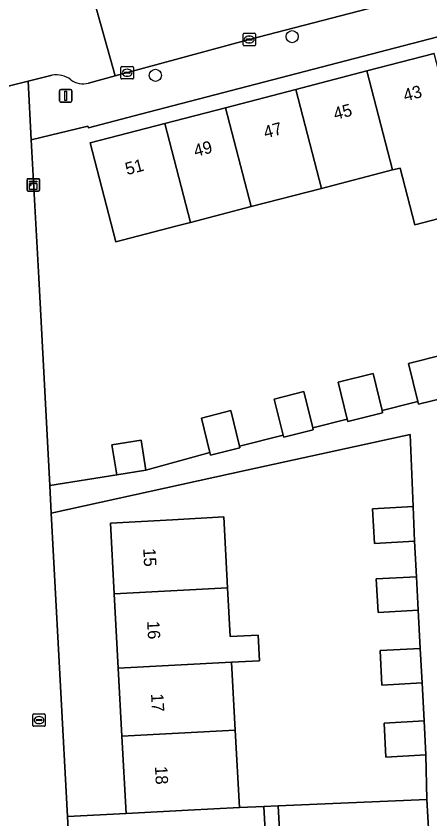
# Model space of a CAD drawing. Extents: x 158086 to 159499, y 382904 to 383981.
# Drawn here: x 158744.8 to 158778.2, y 383552.8 to 383617.5 of the extents above; entities that cross this region are included whole.
import ezdxf

# ---------------------------------------------------------------- set-up
doc = ezdxf.new("R2010")
doc.units = 0
for name, color, linetype in [('IMGEO_Boom', 7, 'Continuous'), ('IMGEO_Brandkraan', 7, 'Continuous'), ('IMGEO_Erf', 7, 'Continuous'), ('IMGEO_Groenvoorziening', 7, 'Continuous'), ('IMGEO_Kast', 7, 'Continuous'), ('IMGEO_Kolk', 7, 'Continuous'), ('IMGEO_Lichtmast', 7, 'Continuous'), ('IMGEO_Pand', 7, 'Continuous'), ('IMGEO_Pand_nummerreeks', 7, 'Continuous'), ('IMGEO_Rijbaan_lokaal_open', 7, 'Continuous'), ('IMGEO_Voetpad_open', 7, 'Continuous')]:
    doc.layers.add(name, color=color, linetype=linetype)

msp = doc.modelspace()

# ---------------------------------------------------------------- linework, layer by layer
at = {"layer": 'IMGEO_Boom'}
for centre in [(158767.061, 383615.866), (158756.033, 383612.744)]:
    msp.add_circle(centre, 0.489, dxfattribs=at)
at = {"layer": 'IMGEO_Brandkraan'}
for p, q in [((158746.147, 383560.315), (158746.147, 383561.167)), ((158746.222, 383561.241), (158747.074, 383561.241)), ((158746.635, 383561.021), (158746.66, 383561.021)), ((158747.148, 383561.167), (158747.148, 383560.315)), ((158747.074, 383560.241), (158746.222, 383560.241)), ((158746.406, 383560.735), (158746.406, 383560.747)), ((158746.844, 383560.698), (158746.446, 383560.698)), ((158746.449, 383560.784), (158746.847, 383560.784)), ((158746.658, 383560.461), (158746.633, 383560.461)), ((158746.89, 383560.747), (158746.89, 383560.735))]:
    msp.add_line(p, q, dxfattribs=at)
for points in [[(158746.147, 383560.315), (158746.147, 383561.167)], [(158746.222, 383561.241), (158747.074, 383561.241)], [(158747.148, 383561.167), (158747.148, 383560.315)], [(158747.074, 383560.241), (158746.222, 383560.241)]]:
    msp.add_lwpolyline(points, dxfattribs=at)
for centre, radius, start, end in [((158746.224, 383561.165), 0.0765, 91.55205, 178.44795), ((158746.224, 383561.165), 0.0765, 91.55205, 178.44795), ((158747.072, 383561.165), 0.0765, 1.55205, 88.44795), ((158747.072, 383561.165), 0.0765, 1.55205, 88.44795), ((158746.224, 383560.317), 0.0765, 181.55205, 268.44795), ((158746.224, 383560.317), 0.0765, 181.55205, 268.44795), ((158746.446, 383560.744), 0.0403, 85.87752, 175.75265), ((158746.443, 383560.734), 0.0366, 178.93798, 274.71019), ((158746.847, 383560.741), 0.043, 264.86636, 352.45326), ((158746.851, 383560.746), 0.0386, 1.73085, 96.63898), ((158747.072, 383560.317), 0.0765, 271.55205, 358.44795), ((158747.072, 383560.317), 0.0765, 271.55205, 358.44795)]:
    msp.add_arc(centre, radius, start, end, dxfattribs=at)
for centre, major_axis, ratio, start_param, end_param in [((158746.634, 383560.741), (-0.387, 0.002), 0.722429, 4.712389, 7.853982), ((158746.659, 383560.741), (-0.39, 0.002), 0.717154, 1.570796, 4.712389)]:
    msp.add_ellipse(centre, major_axis=major_axis, ratio=ratio, start_param=start_param, end_param=end_param, dxfattribs=at)
at = {"layer": 'IMGEO_Erf'}
for points in [[(158803.311, 383622.239), (158754.826, 383609.604), (158750.635, 383608.504), (158750.588, 383608.639), (158746.022, 383607.542), (158746.62, 383596.412), (158747.516, 383579.664), (158752.911, 383580.521), (158752.526, 383582.944), (158754.874, 383583.317), (158755.259, 383580.894), (158760.425, 383582.33), (158759.745, 383585.1), (158762.107, 383585.701), (158762.811, 383582.829), (158766.341, 383583.719), (158765.609, 383586.633), (158768.003, 383587.244), (158768.722, 383584.317), (158771.504, 383585.015), (158770.775, 383587.987), (158773.585, 383588.692), (158774.314, 383585.721), (158776.77, 383586.338), (158777.201, 383586.446), (158776.451, 383589.498), (158779.204, 383590.189)], [(158782.227, 383602.045), (158776.954, 383600.677), (158775.764, 383605.266), (158775.164, 383605.11), (158769.442, 383603.626), (158763.759, 383602.153), (158758.868, 383600.884), (158757.695, 383600.58), (158752.855, 383599.325), (158750.779, 383607.299), (158756.792, 383608.863), (158761.683, 383610.136), (158767.365, 383611.614), (158773.086, 383613.102), (158778.512, 383614.514)]]:
    msp.add_lwpolyline(points, dxfattribs=at)
msp.add_lwpolyline([(158776.927, 383575.164), (158773.694, 383574.99), (158773.543, 383577.79), (158776.812, 383577.966), (158776.573, 383583.77), (158763.521, 383580.916), (158747.635, 383577.443), (158748.945, 383552.956), (158753.675, 383553.209), (158753.339, 383559.45), (158753.044, 383564.922), (158752.721, 383570.918), (158752.413, 383576.636), (158757.406, 383576.905), (158761.55, 383577.128), (158761.858, 383571.409), (158762.07, 383567.472), (158764.319, 383567.593), (158764.43, 383565.534), (158762.181, 383565.413), (158762.475, 383559.941), (158762.812, 383553.7), (158764.778, 383553.782), (158765.949, 383553.83), (158777.933, 383554.328), (158777.855, 383557.931), (158774.622, 383557.756), (158774.474, 383560.505), (158777.707, 383560.679), (158777.542, 383563.743), (158774.309, 383563.569), (158774.159, 383566.342), (158777.392, 383566.516), (158777.226, 383569.598), (158773.993, 383569.424), (158773.848, 383572.127), (158777.081, 383572.301)], close=True, dxfattribs=at)
at = {"layer": 'IMGEO_Groenvoorziening'}
for points in [[(158764.778, 383553.782), (158762.812, 383553.7), (158758.668, 383553.477), (158753.675, 383553.209), (158748.945, 383552.956), (158749.104, 383549.98), (158764.937, 383550.835)], [(158777.933, 383554.328), (158765.949, 383553.83), (158766.107, 383550.898), (158778.084, 383551.545)]]:
    msp.add_lwpolyline(points, close=True, dxfattribs=at)
at = {"layer": 'IMGEO_Kast'}
for p, q in [((158745.684, 383603.485), (158745.684, 383604.326)), ((158745.684, 383604.326), (158745.684, 383603.485)), ((158745.759, 383604.41), (158746.6, 383604.41)), ((158746.6, 383604.41), (158745.759, 383604.41)), ((158746.684, 383604.335), (158746.684, 383603.494)), ((158746.684, 383603.494), (158746.684, 383604.335)), ((158746.609, 383603.41), (158745.768, 383603.41)), ((158745.768, 383603.41), (158746.609, 383603.41))]:
    msp.add_line(p, q, dxfattribs=at)
for points in [[(158745.879, 383604.2), (158746.479, 383604.2), (158746.479, 383604.115), (158745.879, 383604.115), (158745.879, 383604.2)], [(158745.879, 383604.025), (158746.479, 383604.025), (158746.479, 383603.536), (158745.879, 383603.536), (158745.879, 383604.025)]]:
    msp.add_lwpolyline(points, dxfattribs=at)
msp.add_circle((158745.963, 383603.874), 0.0377, dxfattribs=at)
for centre, start, end in [((158745.762, 383604.332), 92.4484, 184.28452), ((158745.762, 383604.332), 92.4484, 184.28452), ((158746.606, 383604.332), 2.4484, 94.28452), ((158746.606, 383604.332), 2.4484, 94.28452), ((158745.762, 383603.488), 182.4484, 274.28452), ((158745.762, 383603.488), 182.4484, 274.28452), ((158746.606, 383603.488), 272.4484, 4.28452), ((158746.606, 383603.488), 272.4484, 4.28452)]:
    msp.add_arc(centre, 0.0779, start, end, dxfattribs=at)
at = {"layer": 'IMGEO_Kolk'}
for p, q in [((158763.104, 383615.209), (158763.104, 383616.061)), ((158763.179, 383616.135), (158764.031, 383616.135)), ((158763.592, 383615.915), (158763.617, 383615.915)), ((158764.105, 383616.061), (158764.105, 383615.209)), ((158763.363, 383615.629), (158763.363, 383615.641)), ((158763.801, 383615.592), (158763.403, 383615.592)), ((158763.406, 383615.678), (158763.804, 383615.678)), ((158763.615, 383615.355), (158763.59, 383615.355)), ((158763.847, 383615.641), (158763.847, 383615.629)), ((158764.031, 383615.135), (158763.179, 383615.135)), ((158753.257, 383612.526), (158753.257, 383613.378)), ((158753.332, 383613.452), (158754.184, 383613.452)), ((158754.258, 383613.378), (158754.258, 383612.526)), ((158753.516, 383612.946), (158753.516, 383612.958)), ((158753.954, 383612.909), (158753.556, 383612.909)), ((158753.559, 383612.995), (158753.957, 383612.995)), ((158753.768, 383612.672), (158753.743, 383612.672)), ((158753.745, 383613.232), (158753.77, 383613.232)), ((158754, 383612.958), (158754, 383612.946)), ((158754.184, 383612.452), (158753.332, 383612.452))]:
    msp.add_line(p, q, dxfattribs=at)
for points in [[(158763.104, 383615.209), (158763.104, 383616.061)], [(158763.179, 383616.135), (158764.031, 383616.135)], [(158764.105, 383616.061), (158764.105, 383615.209)], [(158764.031, 383615.135), (158763.179, 383615.135)], [(158753.257, 383612.526), (158753.257, 383613.378)], [(158753.332, 383613.452), (158754.184, 383613.452)], [(158754.258, 383613.378), (158754.258, 383612.526)], [(158754.184, 383612.452), (158753.332, 383612.452)]]:
    msp.add_lwpolyline(points, dxfattribs=at)
for centre, radius, start, end in [((158763.181, 383616.059), 0.0765, 91.55205, 178.44795), ((158763.181, 383616.059), 0.0765, 91.55205, 178.44795), ((158764.029, 383616.059), 0.0765, 1.55205, 88.44795), ((158764.029, 383616.059), 0.0765, 1.55205, 88.44795), ((158763.403, 383615.638), 0.0403, 85.87752, 175.75265), ((158763.4, 383615.628), 0.0366, 178.93798, 274.71019), ((158763.804, 383615.635), 0.043, 264.86636, 352.45326), ((158763.808, 383615.64), 0.0386, 1.73085, 96.63898), ((158763.181, 383615.211), 0.0765, 181.55205, 268.44795), ((158763.181, 383615.211), 0.0765, 181.55205, 268.44795), ((158764.029, 383615.211), 0.0765, 271.55205, 358.44795), ((158764.029, 383615.211), 0.0765, 271.55205, 358.44795), ((158753.334, 383613.376), 0.0765, 91.55205, 178.44795), ((158753.334, 383613.376), 0.0765, 91.55205, 178.44795), ((158754.182, 383613.376), 0.0765, 1.55205, 88.44795), ((158754.182, 383613.376), 0.0765, 1.55205, 88.44795), ((158753.556, 383612.955), 0.0403, 85.87752, 175.75265), ((158753.553, 383612.945), 0.0366, 178.93798, 274.71019), ((158753.957, 383612.952), 0.043, 264.86636, 352.45326), ((158753.961, 383612.957), 0.0386, 1.73085, 96.63898), ((158753.334, 383612.528), 0.0765, 181.55205, 268.44795), ((158753.334, 383612.528), 0.0765, 181.55205, 268.44795), ((158754.182, 383612.528), 0.0765, 271.55205, 358.44795), ((158754.182, 383612.528), 0.0765, 271.55205, 358.44795)]:
    msp.add_arc(centre, radius, start, end, dxfattribs=at)
for centre, major_axis, ratio, start_param, end_param in [((158763.591, 383615.635), (-0.387, 0.002), 0.722429, 4.712389, 7.853982), ((158763.616, 383615.635), (-0.39, 0.002), 0.717154, 1.570796, 4.712389), ((158753.744, 383612.952), (-0.387, 0.002), 0.722429, 4.712389, 7.853982), ((158753.769, 383612.952), (-0.39, 0.002), 0.717154, 1.570796, 4.712389)]:
    msp.add_ellipse(centre, major_axis=major_axis, ratio=ratio, start_param=start_param, end_param=end_param, dxfattribs=at)
at = {"layer": 'IMGEO_Lichtmast'}
for p, q in [((158748.299, 383610.693), (158748.299, 383611.493)), ((158748.299, 383611.493), (158748.299, 383610.693)), ((158748.399, 383611.593), (158749.189, 383611.593)), ((158749.189, 383611.593), (158748.399, 383611.593)), ((158749.289, 383611.493), (158749.289, 383610.693)), ((158749.289, 383610.693), (158749.289, 383611.493)), ((158749.189, 383610.593), (158748.399, 383610.593)), ((158748.399, 383610.593), (158749.189, 383610.593))]:
    msp.add_line(p, q, dxfattribs=at)
msp.add_lwpolyline([(158748.719, 383611.468), (158748.869, 383611.468), (158748.869, 383610.718), (158748.719, 383610.718), (158748.719, 383611.468)], dxfattribs=at)
for centre, start, end in [((158748.399, 383611.493), 90, 180), ((158748.399, 383611.493), 90, 180), ((158749.189, 383611.493), 0, 90), ((158749.189, 383611.493), 360, 90), ((158748.399, 383610.693), 180, 270), ((158748.399, 383610.693), 180, 270), ((158749.189, 383610.693), 270, 0), ((158749.189, 383610.693), 270, 0)]:
    msp.add_arc(centre, 0.1, start, end, dxfattribs=at)
at = {"layer": 'IMGEO_Pand'}
for points in [[(158778.512, 383614.514), (158773.086, 383613.102), (158775.164, 383605.11), (158775.764, 383605.266), (158776.954, 383600.677), (158782.227, 383602.045), (158781.037, 383606.633), (158780.592, 383606.518)], [(158775.164, 383605.11), (158773.086, 383613.102), (158767.365, 383611.614), (158769.442, 383603.626)], [(158769.442, 383603.626), (158767.365, 383611.614), (158761.683, 383610.136), (158763.759, 383602.153)], [(158758.868, 383600.884), (158763.759, 383602.153), (158761.683, 383610.136), (158756.792, 383608.863)], [(158758.868, 383600.884), (158756.792, 383608.863), (158750.779, 383607.299), (158752.855, 383599.325), (158757.695, 383600.58)], [(158779.204, 383590.189), (158776.451, 383589.498), (158777.201, 383586.446), (158777.254, 383586.23), (158780.01, 383586.906), (158779.953, 383587.137)], [(158773.585, 383588.692), (158770.775, 383587.987), (158771.504, 383585.015), (158771.549, 383584.829), (158774.363, 383585.52), (158774.314, 383585.721)], [(158768.003, 383587.244), (158765.609, 383586.633), (158766.341, 383583.719), (158766.38, 383583.56), (158768.764, 383584.145), (158768.722, 383584.317)], [(158762.107, 383585.701), (158759.745, 383585.1), (158760.425, 383582.33), (158760.479, 383582.111), (158762.845, 383582.692), (158762.811, 383582.829)], [(158752.911, 383580.521), (158755.259, 383580.894), (158754.874, 383583.317), (158752.526, 383582.944)], [(158776.812, 383577.966), (158773.543, 383577.79), (158773.694, 383574.99), (158776.927, 383575.164)], [(158761.858, 383571.409), (158761.55, 383577.128), (158757.406, 383576.905), (158752.413, 383576.636), (158752.721, 383570.918)], [(158777.081, 383572.301), (158773.848, 383572.127), (158773.993, 383569.424), (158777.226, 383569.598)], [(158761.858, 383571.409), (158752.721, 383570.918), (158753.044, 383564.922), (158762.181, 383565.413), (158764.43, 383565.534), (158764.319, 383567.593), (158762.07, 383567.472)], [(158777.392, 383566.516), (158774.159, 383566.342), (158774.309, 383563.569), (158777.542, 383563.743)], [(158762.181, 383565.413), (158753.044, 383564.922), (158753.339, 383559.45), (158762.475, 383559.941)], [(158777.707, 383560.679), (158774.474, 383560.505), (158774.622, 383557.756), (158777.855, 383557.931)], [(158753.339, 383559.45), (158753.675, 383553.209), (158758.668, 383553.477), (158762.812, 383553.7), (158762.475, 383559.941)]]:
    msp.add_lwpolyline(points, close=True, dxfattribs=at)
at = {"layer": 'IMGEO_Rijbaan_lokaal_open'}
msp.add_lwpolyline([(158791.495, 383622.885), (158797.452, 383624.429), (158800.588, 383625.285), (158801.128, 383625.412), (158799.848, 383631.237), (158796.127, 383630.28), (158789.909, 383628.636), (158779.888, 383626.024), (158761.642, 383621.229), (158754.87, 383619.437), (158751.921, 383618.666), (158751.173, 383618.471), (158752.777, 383612.704), (158754.775, 383613.245), (158763.605, 383615.636)], close=True, dxfattribs=at)
for points in [[(158750.625, 383612.119), (158752.777, 383612.704), (158751.173, 383618.471)], [(158741.864, 383611.301), (158745.768, 383612.271), (158747.707, 383612.753)]]:
    msp.add_lwpolyline(points, dxfattribs=at)
for centre, radius, start, end in [((158748.034, 383610.798), 1.982, 53.62157, 99.51099), ((158750.19, 383613.658), 1.599, 232.21668, 285.78708)]:
    msp.add_arc(centre, radius, start, end, dxfattribs=at)
at = {"layer": 'IMGEO_Voetpad_open'}
for points in [[(158803.715, 383626.062), (158801.128, 383625.412), (158800.588, 383625.285), (158797.452, 383624.429), (158791.495, 383622.885), (158763.605, 383615.636), (158754.775, 383613.245), (158752.777, 383612.704), (158750.625, 383612.119)], [(158747.707, 383612.753), (158745.768, 383612.271), (158746.022, 383607.542), (158750.588, 383608.639), (158750.635, 383608.504), (158754.826, 383609.604), (158803.311, 383622.239)], [(158749.185, 383548.475), (158749.104, 383549.98), (158748.945, 383552.956), (158747.635, 383577.443), (158747.516, 383579.664), (158746.62, 383596.412), (158746.022, 383607.542), (158745.768, 383612.271), (158741.864, 383611.301)], [(158780.01, 383586.906), (158777.254, 383586.23), (158777.201, 383586.446), (158776.77, 383586.338), (158774.314, 383585.721), (158774.363, 383585.52), (158771.549, 383584.829), (158771.504, 383585.015), (158768.722, 383584.317), (158768.764, 383584.145), (158766.38, 383583.56), (158766.341, 383583.719), (158762.811, 383582.829), (158762.845, 383582.692), (158760.479, 383582.111), (158760.425, 383582.33), (158755.259, 383580.894), (158752.911, 383580.521), (158747.516, 383579.664), (158747.635, 383577.443), (158763.521, 383580.916), (158776.573, 383583.77), (158776.812, 383577.966), (158776.927, 383575.164), (158777.081, 383572.301), (158777.226, 383569.598), (158777.392, 383566.516), (158777.542, 383563.743), (158777.707, 383560.679), (158777.855, 383557.931), (158777.933, 383554.328), (158778.084, 383551.545)], [(158766.107, 383550.898), (158765.949, 383553.83), (158764.778, 383553.782), (158764.937, 383550.835)]]:
    msp.add_lwpolyline(points, dxfattribs=at)
for centre, radius, start, end in [((158748.034, 383610.798), 1.982, 53.62157, 99.51099), ((158750.19, 383613.658), 1.599, 232.21668, 285.78708)]:
    msp.add_arc(centre, radius, start, end, dxfattribs=at)

# ---------------------------------------------------------------- texts
at = {"layer": 'IMGEO_Pand_nummerreeks'}
for s, rotation, p in [('43', 14.82242, (158776.176, 383610.626)), ('45', 14.82195, (158770.541, 383609.135)), ('47', 14.82195, (158764.906, 383607.644)), ('49', 14.82195, (158759.271, 383606.153)), ('51', 14.82195, (158753.746, 383604.691)), ('15', 273.08351, (158755.048, 383574.578)), ('16', 273.0823, (158755.363, 383568.721)), ('17', 273.08351, (158755.679, 383562.864)), ('18', 273.08351, (158755.994, 383557.004))]:
    msp.add_text(s, height=1, rotation=rotation, dxfattribs=at).set_placement(p)

doc.saveas('drawing.dxf')
